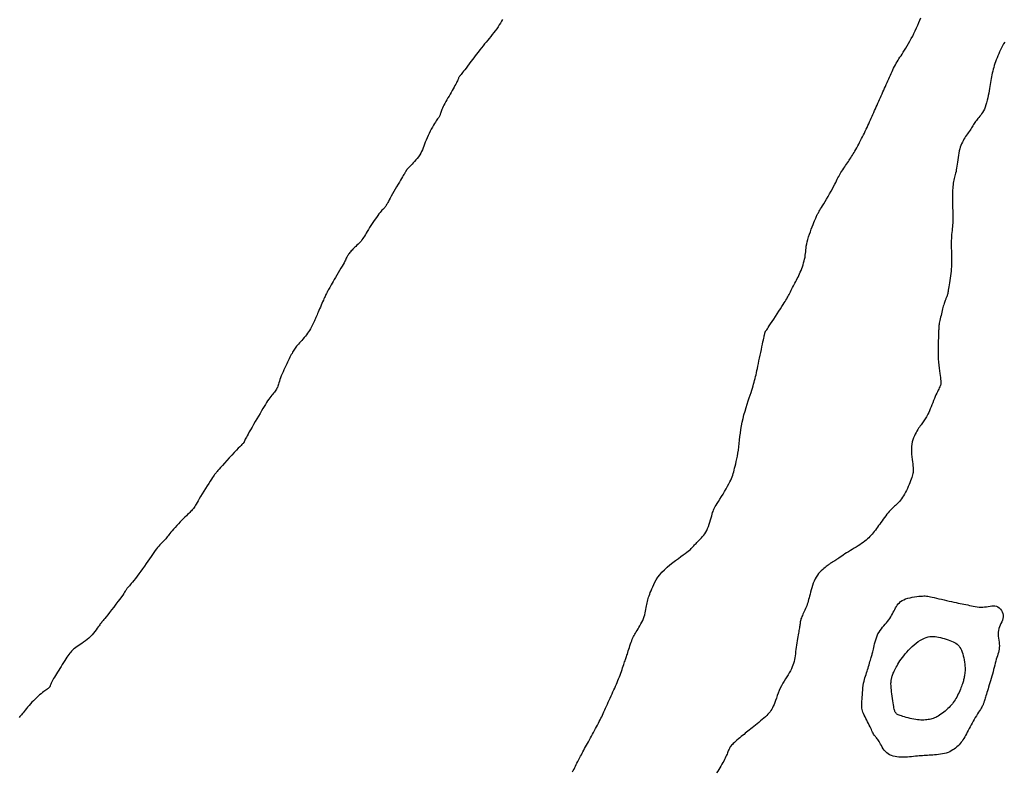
# Model space of a CAD drawing. Header units: millimetres. Extents: x 32690613 to 32693367, y 5343692 to 5344708.
# Tile 543 of 656: x 32692474 to 32692508, y 5344538 to 5344564. Entities that reach past the tile are written whole.
import ezdxf

# ---------------------------------------------------------------- set-up
doc = ezdxf.new("R2010")
doc.units = ezdxf.units.MM
doc.header["$LTSCALE"] = 20
doc.layers.add('02-DGM_HL_492.50', color=92, linetype='Continuous')
doc.layers.add('02-DGM_HL_493.00', color=102, linetype='Continuous')

msp = doc.modelspace()

# ---------------------------------------------------------------- linework, layer by layer
at = {"layer": '02-DGM_HL_492.50', "elevation": 492.5, "flags": 128}
msp.add_lwpolyline([(32692507.649, 5344563.196), (32692507.611, 5344563.133), (32692507.574, 5344563.068), (32692507.539, 5344563.002), (32692507.506, 5344562.935), (32692507.473, 5344562.867), (32692507.443, 5344562.799), (32692507.413, 5344562.73), (32692507.386, 5344562.662), (32692507.36, 5344562.595), (32692507.335, 5344562.528), (32692507.313, 5344562.463), (32692507.291, 5344562.397), (32692507.272, 5344562.333), (32692507.254, 5344562.269), (32692507.237, 5344562.206), (32692507.222, 5344562.142), (32692507.208, 5344562.079), (32692507.196, 5344562.016), (32692507.184, 5344561.953), (32692507.173, 5344561.888), (32692507.162, 5344561.822), (32692507.152, 5344561.755), (32692507.14, 5344561.685), (32692507.128, 5344561.612), (32692507.116, 5344561.536), (32692507.101, 5344561.457), (32692507.085, 5344561.375), (32692507.068, 5344561.293), (32692507.049, 5344561.211), (32692507.028, 5344561.13), (32692507.005, 5344561.053), (32692506.98, 5344560.98), (32692506.953, 5344560.913), (32692506.924, 5344560.853), (32692506.893, 5344560.799), (32692506.861, 5344560.75), (32692506.829, 5344560.706), (32692506.797, 5344560.666), (32692506.766, 5344560.628), (32692506.735, 5344560.592), (32692506.707, 5344560.557), (32692506.68, 5344560.523), (32692506.656, 5344560.488), (32692506.633, 5344560.453), (32692506.61, 5344560.417), (32692506.588, 5344560.381), (32692506.565, 5344560.344), (32692506.542, 5344560.307), (32692506.518, 5344560.269), (32692506.492, 5344560.23), (32692506.464, 5344560.19), (32692506.435, 5344560.149), (32692506.406, 5344560.107), (32692506.376, 5344560.064), (32692506.346, 5344560.021), (32692506.316, 5344559.976), (32692506.286, 5344559.929), (32692506.257, 5344559.882), (32692506.23, 5344559.833), (32692506.203, 5344559.783), (32692506.178, 5344559.729), (32692506.155, 5344559.673), (32692506.133, 5344559.614), (32692506.114, 5344559.551), (32692506.097, 5344559.484), (32692506.082, 5344559.412), (32692506.069, 5344559.338), (32692506.058, 5344559.261), (32692506.047, 5344559.184), (32692506.038, 5344559.107), (32692506.029, 5344559.033), (32692506.019, 5344558.962), (32692506.009, 5344558.897), (32692505.998, 5344558.837), (32692505.987, 5344558.782), (32692505.974, 5344558.731), (32692505.962, 5344558.682), (32692505.949, 5344558.635), (32692505.937, 5344558.589), (32692505.925, 5344558.542), (32692505.914, 5344558.493), (32692505.904, 5344558.441), (32692505.895, 5344558.386), (32692505.887, 5344558.329), (32692505.88, 5344558.27), (32692505.875, 5344558.21), (32692505.87, 5344558.148), (32692505.866, 5344558.086), (32692505.864, 5344558.024), (32692505.862, 5344557.961), (32692505.862, 5344557.898), (32692505.862, 5344557.836), (32692505.863, 5344557.773), (32692505.865, 5344557.711), (32692505.867, 5344557.648), (32692505.869, 5344557.586), (32692505.871, 5344557.524), (32692505.874, 5344557.461), (32692505.876, 5344557.399), (32692505.878, 5344557.336), (32692505.879, 5344557.274), (32692505.879, 5344557.211), (32692505.879, 5344557.149), (32692505.877, 5344557.086), (32692505.874, 5344557.023), (32692505.87, 5344556.961), (32692505.864, 5344556.898), (32692505.857, 5344556.834), (32692505.851, 5344556.77), (32692505.844, 5344556.705), (32692505.837, 5344556.64), (32692505.832, 5344556.573), (32692505.828, 5344556.504), (32692505.825, 5344556.435), (32692505.823, 5344556.364), (32692505.823, 5344556.293), (32692505.824, 5344556.223), (32692505.826, 5344556.153), (32692505.828, 5344556.085), (32692505.83, 5344556.018), (32692505.832, 5344555.954), (32692505.835, 5344555.893), (32692505.837, 5344555.834), (32692505.838, 5344555.776), (32692505.839, 5344555.718), (32692505.838, 5344555.658), (32692505.836, 5344555.597), (32692505.832, 5344555.532), (32692505.827, 5344555.462), (32692505.819, 5344555.387), (32692505.81, 5344555.309), (32692505.799, 5344555.228), (32692505.788, 5344555.147), (32692505.776, 5344555.066), (32692505.764, 5344554.989), (32692505.753, 5344554.916), (32692505.742, 5344554.85), (32692505.733, 5344554.791), (32692505.724, 5344554.739), (32692505.717, 5344554.693), (32692505.709, 5344554.653), (32692505.703, 5344554.619), (32692505.696, 5344554.588), (32692505.689, 5344554.561), (32692505.681, 5344554.537), (32692505.673, 5344554.515), (32692505.664, 5344554.494), (32692505.655, 5344554.474), (32692505.645, 5344554.454), (32692505.635, 5344554.432), (32692505.624, 5344554.409), (32692505.613, 5344554.383), (32692505.602, 5344554.353), (32692505.591, 5344554.319), (32692505.579, 5344554.282), (32692505.567, 5344554.24), (32692505.555, 5344554.195), (32692505.543, 5344554.147), (32692505.53, 5344554.096), (32692505.517, 5344554.043), (32692505.504, 5344553.988), (32692505.49, 5344553.931), (32692505.476, 5344553.874), (32692505.462, 5344553.816), (32692505.449, 5344553.76), (32692505.437, 5344553.705), (32692505.426, 5344553.654), (32692505.417, 5344553.607), (32692505.409, 5344553.565), (32692505.404, 5344553.528), (32692505.401, 5344553.495), (32692505.399, 5344553.464), (32692505.398, 5344553.432), (32692505.397, 5344553.397), (32692505.396, 5344553.356), (32692505.395, 5344553.309), (32692505.393, 5344553.252), (32692505.39, 5344553.183), (32692505.386, 5344553.105), (32692505.382, 5344553.017), (32692505.379, 5344552.923), (32692505.376, 5344552.822), (32692505.374, 5344552.717), (32692505.374, 5344552.61), (32692505.377, 5344552.5), (32692505.383, 5344552.391), (32692505.391, 5344552.284), (32692505.401, 5344552.18), (32692505.412, 5344552.08), (32692505.423, 5344551.985), (32692505.435, 5344551.899), (32692505.446, 5344551.821), (32692505.455, 5344551.753), (32692505.462, 5344551.696), (32692505.468, 5344551.649), (32692505.471, 5344551.61), (32692505.472, 5344551.577), (32692505.47, 5344551.548), (32692505.465, 5344551.522), (32692505.458, 5344551.495), (32692505.448, 5344551.468), (32692505.434, 5344551.437), (32692505.418, 5344551.402), (32692505.399, 5344551.364), (32692505.378, 5344551.322), (32692505.355, 5344551.275), (32692505.331, 5344551.224), (32692505.305, 5344551.168), (32692505.278, 5344551.107), (32692505.251, 5344551.041), (32692505.223, 5344550.971), (32692505.194, 5344550.899), (32692505.166, 5344550.827), (32692505.138, 5344550.755), (32692505.11, 5344550.686), (32692505.083, 5344550.62), (32692505.057, 5344550.561), (32692505.032, 5344550.507), (32692505.008, 5344550.46), (32692504.985, 5344550.418), (32692504.961, 5344550.38), (32692504.939, 5344550.344), (32692504.916, 5344550.311), (32692504.893, 5344550.279), (32692504.869, 5344550.247), (32692504.845, 5344550.215), (32692504.82, 5344550.181), (32692504.795, 5344550.145), (32692504.769, 5344550.108), (32692504.742, 5344550.068), (32692504.714, 5344550.026), (32692504.685, 5344549.981), (32692504.656, 5344549.933), (32692504.626, 5344549.882), (32692504.596, 5344549.826), (32692504.567, 5344549.767), (32692504.54, 5344549.704), (32692504.515, 5344549.637), (32692504.495, 5344549.565), (32692504.479, 5344549.488), (32692504.469, 5344549.407), (32692504.465, 5344549.321), (32692504.466, 5344549.232), (32692504.471, 5344549.142), (32692504.48, 5344549.053), (32692504.49, 5344548.966), (32692504.501, 5344548.884), (32692504.512, 5344548.809), (32692504.521, 5344548.742), (32692504.527, 5344548.684), (32692504.531, 5344548.635), (32692504.532, 5344548.592), (32692504.53, 5344548.553), (32692504.525, 5344548.516), (32692504.518, 5344548.479), (32692504.507, 5344548.439), (32692504.494, 5344548.395), (32692504.478, 5344548.346), (32692504.46, 5344548.29), (32692504.438, 5344548.231), (32692504.415, 5344548.168), (32692504.39, 5344548.104), (32692504.362, 5344548.038), (32692504.333, 5344547.972), (32692504.301, 5344547.907), (32692504.269, 5344547.845), (32692504.235, 5344547.784), (32692504.2, 5344547.727), (32692504.165, 5344547.673), (32692504.129, 5344547.622), (32692504.093, 5344547.574), (32692504.058, 5344547.531), (32692504.023, 5344547.491), (32692503.99, 5344547.456), (32692503.956, 5344547.425), (32692503.923, 5344547.395), (32692503.89, 5344547.366), (32692503.857, 5344547.337), (32692503.822, 5344547.306), (32692503.787, 5344547.272), (32692503.751, 5344547.234), (32692503.712, 5344547.19), (32692503.673, 5344547.143), (32692503.632, 5344547.092), (32692503.59, 5344547.038), (32692503.549, 5344546.982), (32692503.507, 5344546.925), (32692503.467, 5344546.869), (32692503.426, 5344546.813), (32692503.387, 5344546.758), (32692503.349, 5344546.706), (32692503.312, 5344546.655), (32692503.276, 5344546.605), (32692503.239, 5344546.557), (32692503.203, 5344546.51), (32692503.166, 5344546.465), (32692503.129, 5344546.421), (32692503.091, 5344546.377), (32692503.052, 5344546.335), (32692503.012, 5344546.294), (32692502.969, 5344546.253), (32692502.924, 5344546.213), (32692502.877, 5344546.173), (32692502.825, 5344546.133), (32692502.771, 5344546.094), (32692502.712, 5344546.054), (32692502.65, 5344546.014), (32692502.586, 5344545.974), (32692502.52, 5344545.934), (32692502.453, 5344545.895), (32692502.387, 5344545.855), (32692502.323, 5344545.816), (32692502.26, 5344545.778), (32692502.201, 5344545.74), (32692502.145, 5344545.703), (32692502.092, 5344545.667), (32692502.043, 5344545.633), (32692501.998, 5344545.602), (32692501.956, 5344545.573), (32692501.919, 5344545.547), (32692501.887, 5344545.526), (32692501.858, 5344545.507), (32692501.834, 5344545.493), (32692501.813, 5344545.481), (32692501.794, 5344545.471), (32692501.778, 5344545.463), (32692501.763, 5344545.456), (32692501.75, 5344545.448), (32692501.736, 5344545.44), (32692501.722, 5344545.431), (32692501.708, 5344545.421), (32692501.691, 5344545.409), (32692501.673, 5344545.394), (32692501.652, 5344545.378), (32692501.627, 5344545.358), (32692501.599, 5344545.336), (32692501.566, 5344545.31), (32692501.529, 5344545.28), (32692501.487, 5344545.247), (32692501.443, 5344545.21), (32692501.397, 5344545.168), (32692501.35, 5344545.122), (32692501.304, 5344545.071), (32692501.261, 5344545.015), (32692501.22, 5344544.954), (32692501.183, 5344544.887), (32692501.15, 5344544.816), (32692501.121, 5344544.742), (32692501.095, 5344544.666), (32692501.071, 5344544.59), (32692501.05, 5344544.515), (32692501.03, 5344544.441), (32692501.012, 5344544.371), (32692500.996, 5344544.305), (32692500.98, 5344544.242), (32692500.964, 5344544.184), (32692500.949, 5344544.128), (32692500.933, 5344544.074), (32692500.916, 5344544.023), (32692500.899, 5344543.973), (32692500.88, 5344543.923), (32692500.859, 5344543.875), (32692500.837, 5344543.827), (32692500.815, 5344543.78), (32692500.792, 5344543.734), (32692500.771, 5344543.689), (32692500.751, 5344543.646), (32692500.732, 5344543.605), (32692500.717, 5344543.566), (32692500.704, 5344543.529), (32692500.694, 5344543.493), (32692500.686, 5344543.459), (32692500.68, 5344543.426), (32692500.675, 5344543.394), (32692500.671, 5344543.361), (32692500.667, 5344543.327), (32692500.662, 5344543.292), (32692500.657, 5344543.256), (32692500.65, 5344543.217), (32692500.643, 5344543.176), (32692500.635, 5344543.132), (32692500.627, 5344543.085), (32692500.618, 5344543.034), (32692500.608, 5344542.978), (32692500.598, 5344542.918), (32692500.587, 5344542.852), (32692500.576, 5344542.783), (32692500.566, 5344542.71), (32692500.554, 5344542.635), (32692500.543, 5344542.56), (32692500.533, 5344542.484), (32692500.522, 5344542.409), (32692500.512, 5344542.337), (32692500.502, 5344542.267), (32692500.491, 5344542.201), (32692500.48, 5344542.136), (32692500.467, 5344542.073), (32692500.451, 5344542.01), (32692500.431, 5344541.948), (32692500.407, 5344541.886), (32692500.379, 5344541.823), (32692500.344, 5344541.758), (32692500.305, 5344541.692), (32692500.263, 5344541.624), (32692500.218, 5344541.554), (32692500.172, 5344541.481), (32692500.125, 5344541.406), (32692500.08, 5344541.329), (32692500.037, 5344541.248), (32692499.998, 5344541.165), (32692499.961, 5344541.079), (32692499.927, 5344540.993), (32692499.896, 5344540.909), (32692499.866, 5344540.826), (32692499.839, 5344540.747), (32692499.812, 5344540.674), (32692499.786, 5344540.606), (32692499.761, 5344540.547), (32692499.736, 5344540.493), (32692499.709, 5344540.445), (32692499.681, 5344540.401), (32692499.651, 5344540.359), (32692499.617, 5344540.318), (32692499.579, 5344540.278), (32692499.537, 5344540.235), (32692499.489, 5344540.191), (32692499.437, 5344540.144), (32692499.381, 5344540.095), (32692499.323, 5344540.046), (32692499.265, 5344539.997), (32692499.206, 5344539.949), (32692499.148, 5344539.902), (32692499.093, 5344539.857), (32692499.041, 5344539.814), (32692498.991, 5344539.774), (32692498.943, 5344539.735), (32692498.897, 5344539.698), (32692498.852, 5344539.661), (32692498.807, 5344539.625), (32692498.762, 5344539.588), (32692498.716, 5344539.55), (32692498.668, 5344539.511), (32692498.619, 5344539.471), (32692498.571, 5344539.431), (32692498.523, 5344539.392), (32692498.478, 5344539.353), (32692498.436, 5344539.315), (32692498.398, 5344539.28), (32692498.364, 5344539.246), (32692498.336, 5344539.216), (32692498.313, 5344539.188), (32692498.293, 5344539.162), (32692498.277, 5344539.136), (32692498.264, 5344539.11), (32692498.251, 5344539.084), (32692498.239, 5344539.055), (32692498.227, 5344539.025), (32692498.214, 5344538.992), (32692498.199, 5344538.956), (32692498.183, 5344538.916), (32692498.165, 5344538.874), (32692498.145, 5344538.83), (32692498.123, 5344538.782), (32692498.098, 5344538.732), (32692498.071, 5344538.679), (32692498.041, 5344538.624), (32692498.009, 5344538.567), (32692497.976, 5344538.508), (32692497.94, 5344538.449), (32692497.903, 5344538.39), (32692497.866, 5344538.331), (32692497.828, 5344538.273)], dxfattribs=at)
msp.add_lwpolyline([(32692505.655, 5344538.952), (32692505.592, 5344538.934), (32692505.527, 5344538.92), (32692505.46, 5344538.908), (32692505.392, 5344538.899), (32692505.325, 5344538.891), (32692505.259, 5344538.886), (32692505.194, 5344538.881), (32692505.131, 5344538.877), (32692505.071, 5344538.874), (32692505.013, 5344538.871), (32692504.957, 5344538.868), (32692504.902, 5344538.865), (32692504.846, 5344538.861), (32692504.789, 5344538.857), (32692504.731, 5344538.852), (32692504.67, 5344538.846), (32692504.606, 5344538.84), (32692504.54, 5344538.832), (32692504.471, 5344538.825), (32692504.401, 5344538.818), (32692504.329, 5344538.813), (32692504.257, 5344538.809), (32692504.185, 5344538.807), (32692504.114, 5344538.808), (32692504.044, 5344538.811), (32692503.975, 5344538.819), (32692503.908, 5344538.83), (32692503.844, 5344538.846), (32692503.784, 5344538.866), (32692503.726, 5344538.892), (32692503.673, 5344538.923), (32692503.624, 5344538.96), (32692503.581, 5344539.002), (32692503.541, 5344539.05), (32692503.506, 5344539.1), (32692503.474, 5344539.152), (32692503.445, 5344539.204), (32692503.418, 5344539.255), (32692503.393, 5344539.302), (32692503.369, 5344539.344), (32692503.345, 5344539.381), (32692503.323, 5344539.413), (32692503.301, 5344539.44), (32692503.279, 5344539.466), (32692503.258, 5344539.489), (32692503.238, 5344539.513), (32692503.218, 5344539.538), (32692503.199, 5344539.565), (32692503.18, 5344539.595), (32692503.161, 5344539.629), (32692503.142, 5344539.667), (32692503.123, 5344539.707), (32692503.103, 5344539.751), (32692503.081, 5344539.798), (32692503.057, 5344539.847), (32692503.032, 5344539.9), (32692503.004, 5344539.955), (32692502.975, 5344540.012), (32692502.945, 5344540.07), (32692502.915, 5344540.128), (32692502.886, 5344540.185), (32692502.859, 5344540.241), (32692502.836, 5344540.295), (32692502.816, 5344540.345), (32692502.801, 5344540.391), (32692502.79, 5344540.434), (32692502.783, 5344540.477), (32692502.778, 5344540.519), (32692502.777, 5344540.564), (32692502.777, 5344540.612), (32692502.779, 5344540.664), (32692502.782, 5344540.723), (32692502.786, 5344540.79), (32692502.79, 5344540.862), (32692502.795, 5344540.939), (32692502.801, 5344541.019), (32692502.808, 5344541.099), (32692502.816, 5344541.179), (32692502.826, 5344541.257), (32692502.838, 5344541.33), (32692502.852, 5344541.398), (32692502.868, 5344541.462), (32692502.884, 5344541.521), (32692502.902, 5344541.578), (32692502.92, 5344541.632), (32692502.939, 5344541.685), (32692502.958, 5344541.738), (32692502.976, 5344541.792), (32692502.993, 5344541.848), (32692503.01, 5344541.904), (32692503.026, 5344541.96), (32692503.041, 5344542.015), (32692503.055, 5344542.069), (32692503.069, 5344542.119), (32692503.081, 5344542.166), (32692503.093, 5344542.208), (32692503.104, 5344542.245), (32692503.115, 5344542.278), (32692503.125, 5344542.309), (32692503.135, 5344542.34), (32692503.144, 5344542.372), (32692503.154, 5344542.407), (32692503.164, 5344542.447), (32692503.175, 5344542.493), (32692503.187, 5344542.547), (32692503.199, 5344542.607), (32692503.214, 5344542.673), (32692503.23, 5344542.741), (32692503.25, 5344542.811), (32692503.272, 5344542.882), (32692503.298, 5344542.951), (32692503.328, 5344543.017), (32692503.363, 5344543.078), (32692503.402, 5344543.136), (32692503.443, 5344543.19), (32692503.486, 5344543.242), (32692503.53, 5344543.293), (32692503.573, 5344543.342), (32692503.616, 5344543.391), (32692503.656, 5344543.44), (32692503.694, 5344543.491), (32692503.729, 5344543.542), (32692503.761, 5344543.594), (32692503.792, 5344543.646), (32692503.821, 5344543.698), (32692503.849, 5344543.75), (32692503.876, 5344543.801), (32692503.902, 5344543.852), (32692503.929, 5344543.901), (32692503.956, 5344543.948), (32692503.986, 5344543.993), (32692504.019, 5344544.037), (32692504.056, 5344544.077), (32692504.099, 5344544.115), (32692504.149, 5344544.149), (32692504.206, 5344544.18), (32692504.271, 5344544.206), (32692504.343, 5344544.229), (32692504.42, 5344544.249), (32692504.498, 5344544.265), (32692504.576, 5344544.278), (32692504.652, 5344544.289), (32692504.724, 5344544.297), (32692504.788, 5344544.302), (32692504.844, 5344544.306), (32692504.893, 5344544.307), (32692504.937, 5344544.307), (32692504.98, 5344544.304), (32692505.023, 5344544.299), (32692505.069, 5344544.291), (32692505.12, 5344544.281), (32692505.178, 5344544.268), (32692505.246, 5344544.252), (32692505.322, 5344544.234), (32692505.404, 5344544.214), (32692505.49, 5344544.194), (32692505.579, 5344544.173), (32692505.667, 5344544.152), (32692505.755, 5344544.132), (32692505.839, 5344544.114), (32692505.918, 5344544.097), (32692505.992, 5344544.081), (32692506.063, 5344544.067), (32692506.13, 5344544.054), (32692506.196, 5344544.041), (32692506.259, 5344544.028), (32692506.322, 5344544.015), (32692506.385, 5344544.001), (32692506.448, 5344543.987), (32692506.512, 5344543.972), (32692506.577, 5344543.958), (32692506.641, 5344543.946), (32692506.706, 5344543.935), (32692506.771, 5344543.928), (32692506.835, 5344543.925), (32692506.899, 5344543.926), (32692506.963, 5344543.932), (32692507.025, 5344543.942), (32692507.087, 5344543.953), (32692507.147, 5344543.963), (32692507.205, 5344543.971), (32692507.261, 5344543.974), (32692507.315, 5344543.97), (32692507.366, 5344543.957), (32692507.415, 5344543.934), (32692507.459, 5344543.902), (32692507.498, 5344543.862), (32692507.532, 5344543.816), (32692507.559, 5344543.764), (32692507.579, 5344543.709), (32692507.59, 5344543.653), (32692507.591, 5344543.596), (32692507.583, 5344543.539), (32692507.567, 5344543.483), (32692507.544, 5344543.427), (32692507.519, 5344543.371), (32692507.493, 5344543.315), (32692507.468, 5344543.257), (32692507.446, 5344543.197), (32692507.431, 5344543.135), (32692507.424, 5344543.071), (32692507.424, 5344543.005), (32692507.428, 5344542.938), (32692507.436, 5344542.87), (32692507.445, 5344542.803), (32692507.454, 5344542.737), (32692507.461, 5344542.672), (32692507.465, 5344542.61), (32692507.463, 5344542.55), (32692507.456, 5344542.493), (32692507.446, 5344542.437), (32692507.432, 5344542.381), (32692507.415, 5344542.326), (32692507.397, 5344542.269), (32692507.379, 5344542.21), (32692507.36, 5344542.149), (32692507.341, 5344542.084), (32692507.323, 5344542.016), (32692507.305, 5344541.945), (32692507.287, 5344541.872), (32692507.269, 5344541.797), (32692507.25, 5344541.721), (32692507.231, 5344541.645), (32692507.21, 5344541.569), (32692507.189, 5344541.493), (32692507.167, 5344541.418), (32692507.144, 5344541.344), (32692507.121, 5344541.272), (32692507.099, 5344541.203), (32692507.078, 5344541.136), (32692507.057, 5344541.073), (32692507.038, 5344541.014), (32692507.021, 5344540.959), (32692507.006, 5344540.908), (32692506.992, 5344540.861), (32692506.979, 5344540.819), (32692506.968, 5344540.78), (32692506.958, 5344540.745), (32692506.949, 5344540.714), (32692506.941, 5344540.686), (32692506.934, 5344540.661), (32692506.926, 5344540.639), (32692506.918, 5344540.618), (32692506.909, 5344540.596), (32692506.897, 5344540.573), (32692506.883, 5344540.547), (32692506.866, 5344540.517), (32692506.844, 5344540.481), (32692506.819, 5344540.44), (32692506.789, 5344540.393), (32692506.756, 5344540.341), (32692506.72, 5344540.285), (32692506.683, 5344540.226), (32692506.645, 5344540.164), (32692506.607, 5344540.101), (32692506.57, 5344540.038), (32692506.534, 5344539.974), (32692506.499, 5344539.91), (32692506.466, 5344539.847), (32692506.433, 5344539.785), (32692506.402, 5344539.725), (32692506.371, 5344539.666), (32692506.341, 5344539.609), (32692506.312, 5344539.555), (32692506.283, 5344539.503), (32692506.254, 5344539.453), (32692506.224, 5344539.406), (32692506.194, 5344539.361), (32692506.163, 5344539.317), (32692506.13, 5344539.276), (32692506.095, 5344539.235), (32692506.057, 5344539.197), (32692506.017, 5344539.159), (32692505.974, 5344539.123), (32692505.928, 5344539.088), (32692505.879, 5344539.056), (32692505.827, 5344539.025), (32692505.773, 5344538.998), (32692505.715, 5344538.973)], close=True, dxfattribs=at)
at = {"layer": '02-DGM_HL_493.00', "elevation": 493, "flags": 128}
for points in [[(32692490.528, 5344563.971), (32692490.497, 5344563.91), (32692490.462, 5344563.847), (32692490.422, 5344563.783), (32692490.379, 5344563.718), (32692490.333, 5344563.652), (32692490.284, 5344563.585), (32692490.234, 5344563.519), (32692490.183, 5344563.453), (32692490.132, 5344563.388), (32692490.08, 5344563.324), (32692490.028, 5344563.26), (32692489.976, 5344563.197), (32692489.923, 5344563.132), (32692489.869, 5344563.066), (32692489.814, 5344562.998), (32692489.757, 5344562.927), (32692489.698, 5344562.852), (32692489.638, 5344562.773), (32692489.577, 5344562.692), (32692489.515, 5344562.611), (32692489.455, 5344562.53), (32692489.397, 5344562.452), (32692489.342, 5344562.378), (32692489.291, 5344562.31), (32692489.245, 5344562.25), (32692489.206, 5344562.2), (32692489.172, 5344562.157), (32692489.144, 5344562.122), (32692489.12, 5344562.093), (32692489.099, 5344562.069), (32692489.083, 5344562.048), (32692489.069, 5344562.029), (32692489.057, 5344562.011), (32692489.046, 5344561.994), (32692489.037, 5344561.975), (32692489.027, 5344561.955), (32692489.018, 5344561.933), (32692489.006, 5344561.907), (32692488.993, 5344561.879), (32692488.978, 5344561.845), (32692488.959, 5344561.807), (32692488.936, 5344561.763), (32692488.91, 5344561.714), (32692488.881, 5344561.661), (32692488.85, 5344561.605), (32692488.816, 5344561.545), (32692488.781, 5344561.483), (32692488.745, 5344561.42), (32692488.708, 5344561.356), (32692488.672, 5344561.293), (32692488.636, 5344561.229), (32692488.601, 5344561.167), (32692488.568, 5344561.107), (32692488.537, 5344561.05), (32692488.509, 5344560.996), (32692488.485, 5344560.946), (32692488.464, 5344560.9), (32692488.447, 5344560.86), (32692488.435, 5344560.824), (32692488.424, 5344560.792), (32692488.416, 5344560.763), (32692488.409, 5344560.738), (32692488.402, 5344560.714), (32692488.394, 5344560.692), (32692488.384, 5344560.67), (32692488.372, 5344560.649), (32692488.357, 5344560.627), (32692488.339, 5344560.602), (32692488.319, 5344560.576), (32692488.297, 5344560.545), (32692488.271, 5344560.509), (32692488.243, 5344560.467), (32692488.212, 5344560.418), (32692488.178, 5344560.361), (32692488.142, 5344560.298), (32692488.105, 5344560.23), (32692488.068, 5344560.157), (32692488.031, 5344560.082), (32692487.995, 5344560.006), (32692487.961, 5344559.931), (32692487.929, 5344559.857), (32692487.901, 5344559.785), (32692487.875, 5344559.717), (32692487.85, 5344559.651), (32692487.825, 5344559.587), (32692487.8, 5344559.525), (32692487.773, 5344559.465), (32692487.742, 5344559.405), (32692487.708, 5344559.347), (32692487.669, 5344559.289), (32692487.626, 5344559.232), (32692487.581, 5344559.177), (32692487.535, 5344559.125), (32692487.49, 5344559.076), (32692487.447, 5344559.032), (32692487.408, 5344558.992), (32692487.373, 5344558.958), (32692487.345, 5344558.929), (32692487.323, 5344558.907), (32692487.305, 5344558.889), (32692487.292, 5344558.875), (32692487.282, 5344558.864), (32692487.275, 5344558.855), (32692487.27, 5344558.848), (32692487.266, 5344558.842), (32692487.263, 5344558.836), (32692487.259, 5344558.83), (32692487.256, 5344558.824), (32692487.252, 5344558.816), (32692487.247, 5344558.807), (32692487.241, 5344558.797), (32692487.234, 5344558.785), (32692487.226, 5344558.77), (32692487.216, 5344558.753), (32692487.204, 5344558.733), (32692487.189, 5344558.708), (32692487.17, 5344558.679), (32692487.148, 5344558.643), (32692487.122, 5344558.6), (32692487.092, 5344558.549), (32692487.056, 5344558.49), (32692487.016, 5344558.421), (32692486.971, 5344558.346), (32692486.923, 5344558.265), (32692486.875, 5344558.182), (32692486.827, 5344558.1), (32692486.781, 5344558.019), (32692486.738, 5344557.944), (32692486.7, 5344557.875), (32692486.668, 5344557.816), (32692486.641, 5344557.765), (32692486.619, 5344557.722), (32692486.6, 5344557.685), (32692486.583, 5344557.654), (32692486.567, 5344557.626), (32692486.552, 5344557.602), (32692486.535, 5344557.58), (32692486.517, 5344557.559), (32692486.497, 5344557.537), (32692486.475, 5344557.514), (32692486.45, 5344557.489), (32692486.422, 5344557.46), (32692486.391, 5344557.426), (32692486.356, 5344557.385), (32692486.318, 5344557.338), (32692486.277, 5344557.282), (32692486.232, 5344557.22), (32692486.186, 5344557.153), (32692486.138, 5344557.082), (32692486.091, 5344557.01), (32692486.045, 5344556.938), (32692486, 5344556.868), (32692485.959, 5344556.801), (32692485.922, 5344556.74), (32692485.888, 5344556.683), (32692485.857, 5344556.631), (32692485.827, 5344556.582), (32692485.798, 5344556.536), (32692485.77, 5344556.494), (32692485.74, 5344556.453), (32692485.71, 5344556.413), (32692485.677, 5344556.375), (32692485.643, 5344556.338), (32692485.608, 5344556.301), (32692485.572, 5344556.266), (32692485.536, 5344556.231), (32692485.501, 5344556.198), (32692485.467, 5344556.165), (32692485.434, 5344556.134), (32692485.404, 5344556.103), (32692485.376, 5344556.073), (32692485.35, 5344556.044), (32692485.326, 5344556.016), (32692485.304, 5344555.988), (32692485.284, 5344555.961), (32692485.266, 5344555.935), (32692485.25, 5344555.909), (32692485.235, 5344555.883), (32692485.222, 5344555.857), (32692485.208, 5344555.829), (32692485.192, 5344555.797), (32692485.175, 5344555.762), (32692485.154, 5344555.721), (32692485.13, 5344555.673), (32692485.1, 5344555.617), (32692485.064, 5344555.553), (32692485.024, 5344555.482), (32692484.98, 5344555.407), (32692484.934, 5344555.328), (32692484.887, 5344555.249), (32692484.842, 5344555.172), (32692484.798, 5344555.098), (32692484.758, 5344555.031), (32692484.723, 5344554.971), (32692484.692, 5344554.918), (32692484.665, 5344554.871), (32692484.641, 5344554.829), (32692484.62, 5344554.793), (32692484.602, 5344554.76), (32692484.585, 5344554.729), (32692484.57, 5344554.701), (32692484.556, 5344554.674), (32692484.542, 5344554.647), (32692484.529, 5344554.619), (32692484.515, 5344554.59), (32692484.5, 5344554.559), (32692484.484, 5344554.524), (32692484.467, 5344554.485), (32692484.447, 5344554.441), (32692484.425, 5344554.391), (32692484.402, 5344554.337), (32692484.377, 5344554.28), (32692484.351, 5344554.221), (32692484.325, 5344554.161), (32692484.299, 5344554.101), (32692484.274, 5344554.044), (32692484.251, 5344553.99), (32692484.23, 5344553.94), (32692484.21, 5344553.894), (32692484.191, 5344553.85), (32692484.173, 5344553.809), (32692484.155, 5344553.769), (32692484.138, 5344553.73), (32692484.12, 5344553.689), (32692484.101, 5344553.648), (32692484.081, 5344553.605), (32692484.06, 5344553.56), (32692484.037, 5344553.513), (32692484.012, 5344553.465), (32692483.985, 5344553.416), (32692483.955, 5344553.366), (32692483.923, 5344553.316), (32692483.889, 5344553.266), (32692483.851, 5344553.216), (32692483.812, 5344553.167), (32692483.771, 5344553.118), (32692483.729, 5344553.071), (32692483.688, 5344553.024), (32692483.648, 5344552.98), (32692483.61, 5344552.938), (32692483.575, 5344552.898), (32692483.543, 5344552.86), (32692483.514, 5344552.824), (32692483.488, 5344552.79), (32692483.464, 5344552.757), (32692483.442, 5344552.723), (32692483.42, 5344552.689), (32692483.399, 5344552.655), (32692483.378, 5344552.618), (32692483.357, 5344552.579), (32692483.334, 5344552.538), (32692483.311, 5344552.494), (32692483.287, 5344552.448), (32692483.262, 5344552.397), (32692483.235, 5344552.344), (32692483.207, 5344552.286), (32692483.178, 5344552.224), (32692483.147, 5344552.159), (32692483.115, 5344552.09), (32692483.083, 5344552.02), (32692483.052, 5344551.949), (32692483.022, 5344551.878), (32692482.993, 5344551.81), (32692482.967, 5344551.745), (32692482.945, 5344551.685), (32692482.926, 5344551.631), (32692482.91, 5344551.581), (32692482.896, 5344551.536), (32692482.884, 5344551.495), (32692482.872, 5344551.458), (32692482.859, 5344551.422), (32692482.844, 5344551.389), (32692482.827, 5344551.356), (32692482.807, 5344551.324), (32692482.783, 5344551.292), (32692482.757, 5344551.26), (32692482.728, 5344551.226), (32692482.698, 5344551.19), (32692482.666, 5344551.152), (32692482.632, 5344551.11), (32692482.597, 5344551.065), (32692482.562, 5344551.016), (32692482.526, 5344550.962), (32692482.488, 5344550.904), (32692482.449, 5344550.841), (32692482.408, 5344550.772), (32692482.364, 5344550.699), (32692482.318, 5344550.619), (32692482.268, 5344550.534), (32692482.215, 5344550.444), (32692482.16, 5344550.349), (32692482.105, 5344550.253), (32692482.049, 5344550.158), (32692481.996, 5344550.066), (32692481.946, 5344549.979), (32692481.9, 5344549.9), (32692481.861, 5344549.83), (32692481.828, 5344549.772), (32692481.802, 5344549.725), (32692481.781, 5344549.686), (32692481.765, 5344549.656), (32692481.753, 5344549.632), (32692481.745, 5344549.614), (32692481.738, 5344549.6), (32692481.733, 5344549.588), (32692481.73, 5344549.577), (32692481.726, 5344549.568), (32692481.723, 5344549.559), (32692481.721, 5344549.552), (32692481.718, 5344549.545), (32692481.715, 5344549.539), (32692481.712, 5344549.534), (32692481.709, 5344549.529), (32692481.704, 5344549.524), (32692481.698, 5344549.518), (32692481.688, 5344549.508), (32692481.672, 5344549.494), (32692481.65, 5344549.472), (32692481.619, 5344549.441), (32692481.578, 5344549.399), (32692481.526, 5344549.344), (32692481.461, 5344549.276), (32692481.386, 5344549.196), (32692481.305, 5344549.109), (32692481.221, 5344549.018), (32692481.137, 5344548.927), (32692481.057, 5344548.84), (32692480.983, 5344548.759), (32692480.92, 5344548.689), (32692480.87, 5344548.632), (32692480.832, 5344548.588), (32692480.803, 5344548.554), (32692480.784, 5344548.529), (32692480.77, 5344548.512), (32692480.762, 5344548.5), (32692480.756, 5344548.492), (32692480.752, 5344548.486), (32692480.747, 5344548.48), (32692480.741, 5344548.472), (32692480.732, 5344548.461), (32692480.72, 5344548.445), (32692480.704, 5344548.422), (32692480.681, 5344548.391), (32692480.653, 5344548.349), (32692480.617, 5344548.295), (32692480.573, 5344548.227), (32692480.523, 5344548.149), (32692480.468, 5344548.063), (32692480.411, 5344547.972), (32692480.353, 5344547.88), (32692480.297, 5344547.789), (32692480.244, 5344547.702), (32692480.196, 5344547.623), (32692480.156, 5344547.554), (32692480.122, 5344547.495), (32692480.092, 5344547.443), (32692480.067, 5344547.399), (32692480.045, 5344547.36), (32692480.023, 5344547.326), (32692480.003, 5344547.295), (32692479.981, 5344547.267), (32692479.958, 5344547.24), (32692479.932, 5344547.212), (32692479.903, 5344547.184), (32692479.872, 5344547.155), (32692479.837, 5344547.122), (32692479.798, 5344547.086), (32692479.756, 5344547.046), (32692479.709, 5344547), (32692479.657, 5344546.948), (32692479.602, 5344546.892), (32692479.545, 5344546.832), (32692479.487, 5344546.769), (32692479.429, 5344546.707), (32692479.374, 5344546.645), (32692479.322, 5344546.586), (32692479.274, 5344546.53), (32692479.232, 5344546.48), (32692479.195, 5344546.434), (32692479.162, 5344546.392), (32692479.133, 5344546.354), (32692479.106, 5344546.32), (32692479.08, 5344546.287), (32692479.055, 5344546.257), (32692479.03, 5344546.229), (32692479.003, 5344546.201), (32692478.976, 5344546.174), (32692478.947, 5344546.146), (32692478.916, 5344546.117), (32692478.884, 5344546.084), (32692478.85, 5344546.049), (32692478.815, 5344546.008), (32692478.777, 5344545.963), (32692478.737, 5344545.911), (32692478.695, 5344545.854), (32692478.651, 5344545.791), (32692478.604, 5344545.724), (32692478.554, 5344545.652), (32692478.502, 5344545.575), (32692478.448, 5344545.495), (32692478.39, 5344545.412), (32692478.329, 5344545.326), (32692478.267, 5344545.238), (32692478.204, 5344545.151), (32692478.142, 5344545.066), (32692478.081, 5344544.985), (32692478.024, 5344544.909), (32692477.97, 5344544.841), (32692477.923, 5344544.781), (32692477.881, 5344544.731), (32692477.846, 5344544.69), (32692477.816, 5344544.656), (32692477.791, 5344544.629), (32692477.769, 5344544.607), (32692477.752, 5344544.588), (32692477.737, 5344544.571), (32692477.724, 5344544.555), (32692477.713, 5344544.539), (32692477.701, 5344544.52), (32692477.688, 5344544.497), (32692477.672, 5344544.469), (32692477.651, 5344544.435), (32692477.623, 5344544.392), (32692477.587, 5344544.339), (32692477.542, 5344544.275), (32692477.486, 5344544.199), (32692477.422, 5344544.114), (32692477.353, 5344544.023), (32692477.281, 5344543.929), (32692477.208, 5344543.836), (32692477.139, 5344543.748), (32692477.075, 5344543.667), (32692477.02, 5344543.598), (32692476.976, 5344543.543), (32692476.941, 5344543.501), (32692476.916, 5344543.47), (32692476.897, 5344543.448), (32692476.884, 5344543.433), (32692476.876, 5344543.424), (32692476.871, 5344543.418), (32692476.867, 5344543.414), (32692476.864, 5344543.41), (32692476.86, 5344543.405), (32692476.855, 5344543.397), (32692476.848, 5344543.387), (32692476.838, 5344543.372), (32692476.824, 5344543.353), (32692476.806, 5344543.327), (32692476.783, 5344543.294), (32692476.755, 5344543.254), (32692476.721, 5344543.208), (32692476.682, 5344543.156), (32692476.639, 5344543.101), (32692476.592, 5344543.043), (32692476.542, 5344542.985), (32692476.488, 5344542.929), (32692476.432, 5344542.874), (32692476.374, 5344542.823), (32692476.315, 5344542.776), (32692476.256, 5344542.732), (32692476.198, 5344542.69), (32692476.141, 5344542.652), (32692476.087, 5344542.616), (32692476.036, 5344542.583), (32692475.99, 5344542.551), (32692475.948, 5344542.52), (32692475.911, 5344542.49), (32692475.877, 5344542.46), (32692475.846, 5344542.429), (32692475.815, 5344542.395), (32692475.785, 5344542.358), (32692475.754, 5344542.317), (32692475.721, 5344542.271), (32692475.686, 5344542.22), (32692475.649, 5344542.163), (32692475.61, 5344542.102), (32692475.57, 5344542.038), (32692475.529, 5344541.972), (32692475.487, 5344541.906), (32692475.446, 5344541.84), (32692475.406, 5344541.775), (32692475.367, 5344541.712), (32692475.33, 5344541.651), (32692475.295, 5344541.594), (32692475.262, 5344541.54), (32692475.232, 5344541.489), (32692475.205, 5344541.443), (32692475.182, 5344541.4), (32692475.163, 5344541.362), (32692475.148, 5344541.329), (32692475.136, 5344541.3), (32692475.127, 5344541.275), (32692475.12, 5344541.253), (32692475.114, 5344541.235), (32692475.108, 5344541.219), (32692475.102, 5344541.205), (32692475.095, 5344541.193), (32692475.086, 5344541.182), (32692475.074, 5344541.172), (32692475.06, 5344541.161), (32692475.043, 5344541.149), (32692475.022, 5344541.136), (32692474.997, 5344541.119), (32692474.968, 5344541.099), (32692474.934, 5344541.075), (32692474.895, 5344541.046), (32692474.852, 5344541.012), (32692474.805, 5344540.974), (32692474.756, 5344540.932), (32692474.705, 5344540.887), (32692474.652, 5344540.839), (32692474.599, 5344540.789), (32692474.546, 5344540.736), (32692474.494, 5344540.682), (32692474.443, 5344540.627), (32692474.394, 5344540.572), (32692474.347, 5344540.517), (32692474.303, 5344540.465), (32692474.262, 5344540.415), (32692474.225, 5344540.368), (32692474.191, 5344540.326), (32692474.161, 5344540.288), (32692474.134, 5344540.254), (32692474.109, 5344540.223), (32692474.085, 5344540.194), (32692474.06, 5344540.166)], [(32692492.917, 5344538.306), (32692492.943, 5344538.353), (32692492.969, 5344538.402), (32692492.994, 5344538.453), (32692493.02, 5344538.505), (32692493.045, 5344538.557), (32692493.07, 5344538.608), (32692493.094, 5344538.658), (32692493.119, 5344538.707), (32692493.143, 5344538.755), (32692493.167, 5344538.802), (32692493.192, 5344538.849), (32692493.218, 5344538.896), (32692493.244, 5344538.945), (32692493.271, 5344538.994), (32692493.3, 5344539.046), (32692493.33, 5344539.101), (32692493.361, 5344539.158), (32692493.393, 5344539.217), (32692493.426, 5344539.277), (32692493.46, 5344539.339), (32692493.495, 5344539.402), (32692493.529, 5344539.466), (32692493.564, 5344539.529), (32692493.599, 5344539.593), (32692493.634, 5344539.657), (32692493.669, 5344539.72), (32692493.702, 5344539.783), (32692493.736, 5344539.845), (32692493.768, 5344539.906), (32692493.799, 5344539.965), (32692493.829, 5344540.023), (32692493.857, 5344540.08), (32692493.884, 5344540.136), (32692493.911, 5344540.191), (32692493.937, 5344540.247), (32692493.963, 5344540.303), (32692493.989, 5344540.36), (32692494.016, 5344540.42), (32692494.044, 5344540.482), (32692494.074, 5344540.547), (32692494.104, 5344540.615), (32692494.136, 5344540.685), (32692494.168, 5344540.755), (32692494.2, 5344540.826), (32692494.232, 5344540.898), (32692494.264, 5344540.968), (32692494.295, 5344541.037), (32692494.325, 5344541.104), (32692494.354, 5344541.169), (32692494.383, 5344541.233), (32692494.411, 5344541.296), (32692494.437, 5344541.358), (32692494.463, 5344541.42), (32692494.489, 5344541.483), (32692494.513, 5344541.546), (32692494.537, 5344541.61), (32692494.56, 5344541.674), (32692494.582, 5344541.737), (32692494.604, 5344541.799), (32692494.624, 5344541.859), (32692494.643, 5344541.916), (32692494.661, 5344541.969), (32692494.677, 5344542.017), (32692494.692, 5344542.06), (32692494.706, 5344542.099), (32692494.719, 5344542.136), (32692494.732, 5344542.171), (32692494.744, 5344542.207), (32692494.757, 5344542.244), (32692494.771, 5344542.284), (32692494.786, 5344542.329), (32692494.801, 5344542.379), (32692494.818, 5344542.434), (32692494.836, 5344542.492), (32692494.855, 5344542.552), (32692494.875, 5344542.613), (32692494.895, 5344542.672), (32692494.915, 5344542.729), (32692494.935, 5344542.783), (32692494.955, 5344542.833), (32692494.975, 5344542.878), (32692494.996, 5344542.921), (32692495.018, 5344542.962), (32692495.041, 5344543.003), (32692495.065, 5344543.045), (32692495.091, 5344543.088), (32692495.119, 5344543.134), (32692495.15, 5344543.184), (32692495.182, 5344543.238), (32692495.215, 5344543.294), (32692495.247, 5344543.353), (32692495.279, 5344543.414), (32692495.309, 5344543.476), (32692495.337, 5344543.539), (32692495.36, 5344543.603), (32692495.38, 5344543.666), (32692495.396, 5344543.729), (32692495.41, 5344543.79), (32692495.421, 5344543.851), (32692495.43, 5344543.91), (32692495.439, 5344543.967), (32692495.448, 5344544.022), (32692495.457, 5344544.075), (32692495.468, 5344544.124), (32692495.48, 5344544.172), (32692495.494, 5344544.219), (32692495.51, 5344544.267), (32692495.528, 5344544.316), (32692495.547, 5344544.368), (32692495.569, 5344544.423), (32692495.593, 5344544.484), (32692495.62, 5344544.551), (32692495.65, 5344544.622), (32692495.685, 5344544.698), (32692495.725, 5344544.778), (32692495.772, 5344544.861), (32692495.827, 5344544.945), (32692495.89, 5344545.03), (32692495.963, 5344545.116), (32692496.047, 5344545.201), (32692496.138, 5344545.285), (32692496.235, 5344545.366), (32692496.333, 5344545.444), (32692496.431, 5344545.518), (32692496.526, 5344545.587), (32692496.614, 5344545.65), (32692496.692, 5344545.706), (32692496.759, 5344545.755), (32692496.816, 5344545.798), (32692496.863, 5344545.835), (32692496.902, 5344545.868), (32692496.935, 5344545.897), (32692496.963, 5344545.924), (32692496.988, 5344545.949), (32692497.011, 5344545.973), (32692497.034, 5344545.998), (32692497.056, 5344546.023), (32692497.079, 5344546.048), (32692497.102, 5344546.075), (32692497.127, 5344546.102), (32692497.153, 5344546.13), (32692497.181, 5344546.159), (32692497.211, 5344546.19), (32692497.243, 5344546.222), (32692497.278, 5344546.256), (32692497.314, 5344546.292), (32692497.351, 5344546.332), (32692497.388, 5344546.376), (32692497.424, 5344546.425), (32692497.459, 5344546.479), (32692497.492, 5344546.54), (32692497.523, 5344546.607), (32692497.552, 5344546.679), (32692497.578, 5344546.753), (32692497.602, 5344546.829), (32692497.624, 5344546.903), (32692497.644, 5344546.974), (32692497.662, 5344547.04), (32692497.678, 5344547.099), (32692497.693, 5344547.15), (32692497.707, 5344547.194), (32692497.721, 5344547.234), (32692497.738, 5344547.272), (32692497.757, 5344547.312), (32692497.781, 5344547.356), (32692497.81, 5344547.406), (32692497.846, 5344547.464), (32692497.889, 5344547.534), (32692497.938, 5344547.612), (32692497.991, 5344547.697), (32692498.046, 5344547.785), (32692498.101, 5344547.875), (32692498.154, 5344547.964), (32692498.204, 5344548.049), (32692498.248, 5344548.127), (32692498.284, 5344548.197), (32692498.315, 5344548.261), (32692498.34, 5344548.319), (32692498.361, 5344548.374), (32692498.379, 5344548.427), (32692498.395, 5344548.481), (32692498.41, 5344548.537), (32692498.426, 5344548.598), (32692498.443, 5344548.664), (32692498.461, 5344548.736), (32692498.48, 5344548.814), (32692498.499, 5344548.897), (32692498.518, 5344548.986), (32692498.536, 5344549.08), (32692498.553, 5344549.179), (32692498.569, 5344549.283), (32692498.584, 5344549.392), (32692498.597, 5344549.505), (32692498.61, 5344549.622), (32692498.624, 5344549.741), (32692498.639, 5344549.863), (32692498.656, 5344549.987), (32692498.676, 5344550.112), (32692498.7, 5344550.238), (32692498.729, 5344550.364), (32692498.761, 5344550.489), (32692498.796, 5344550.612), (32692498.832, 5344550.732), (32692498.869, 5344550.848), (32692498.905, 5344550.958), (32692498.94, 5344551.062), (32692498.973, 5344551.158), (32692499.002, 5344551.245), (32692499.028, 5344551.326), (32692499.051, 5344551.4), (32692499.072, 5344551.469), (32692499.091, 5344551.535), (32692499.108, 5344551.598), (32692499.125, 5344551.66), (32692499.14, 5344551.723), (32692499.156, 5344551.787), (32692499.171, 5344551.853), (32692499.187, 5344551.922), (32692499.202, 5344551.994), (32692499.219, 5344552.069), (32692499.236, 5344552.149), (32692499.253, 5344552.233), (32692499.272, 5344552.323), (32692499.292, 5344552.418), (32692499.312, 5344552.516), (32692499.333, 5344552.616), (32692499.354, 5344552.714), (32692499.374, 5344552.809), (32692499.392, 5344552.897), (32692499.409, 5344552.977), (32692499.424, 5344553.046), (32692499.436, 5344553.103), (32692499.446, 5344553.148), (32692499.453, 5344553.183), (32692499.459, 5344553.21), (32692499.464, 5344553.23), (32692499.467, 5344553.245), (32692499.47, 5344553.256), (32692499.472, 5344553.265), (32692499.473, 5344553.273), (32692499.475, 5344553.28), (32692499.477, 5344553.287), (32692499.479, 5344553.294), (32692499.481, 5344553.3), (32692499.483, 5344553.307), (32692499.486, 5344553.313), (32692499.489, 5344553.32), (32692499.493, 5344553.326), (32692499.498, 5344553.335), (32692499.506, 5344553.347), (32692499.518, 5344553.364), (32692499.535, 5344553.388), (32692499.557, 5344553.42), (32692499.585, 5344553.463), (32692499.622, 5344553.518), (32692499.667, 5344553.585), (32692499.718, 5344553.663), (32692499.775, 5344553.749), (32692499.834, 5344553.838), (32692499.894, 5344553.93), (32692499.952, 5344554.019), (32692500.007, 5344554.104), (32692500.056, 5344554.18), (32692500.099, 5344554.247), (32692500.135, 5344554.304), (32692500.166, 5344554.354), (32692500.193, 5344554.398), (32692500.216, 5344554.438), (32692500.238, 5344554.476), (32692500.258, 5344554.513), (32692500.279, 5344554.552), (32692500.3, 5344554.593), (32692500.322, 5344554.637), (32692500.345, 5344554.683), (32692500.369, 5344554.731), (32692500.394, 5344554.78), (32692500.419, 5344554.83), (32692500.445, 5344554.88), (32692500.471, 5344554.93), (32692500.497, 5344554.98), (32692500.523, 5344555.03), (32692500.55, 5344555.08), (32692500.576, 5344555.131), (32692500.602, 5344555.183), (32692500.628, 5344555.236), (32692500.654, 5344555.291), (32692500.68, 5344555.349), (32692500.705, 5344555.41), (32692500.73, 5344555.473), (32692500.753, 5344555.537), (32692500.775, 5344555.602), (32692500.795, 5344555.668), (32692500.813, 5344555.734), (32692500.829, 5344555.799), (32692500.841, 5344555.863), (32692500.85, 5344555.925), (32692500.858, 5344555.986), (32692500.864, 5344556.048), (32692500.87, 5344556.11), (32692500.877, 5344556.174), (32692500.886, 5344556.242), (32692500.899, 5344556.313), (32692500.915, 5344556.388), (32692500.937, 5344556.47), (32692500.963, 5344556.555), (32692500.992, 5344556.642), (32692501.023, 5344556.729), (32692501.054, 5344556.814), (32692501.086, 5344556.895), (32692501.116, 5344556.971), (32692501.143, 5344557.039), (32692501.167, 5344557.098), (32692501.188, 5344557.148), (32692501.206, 5344557.191), (32692501.221, 5344557.228), (32692501.235, 5344557.26), (32692501.248, 5344557.287), (32692501.26, 5344557.312), (32692501.272, 5344557.334), (32692501.283, 5344557.356), (32692501.296, 5344557.378), (32692501.311, 5344557.403), (32692501.328, 5344557.431), (32692501.349, 5344557.465), (32692501.373, 5344557.505), (32692501.403, 5344557.554), (32692501.438, 5344557.612), (32692501.479, 5344557.682), (32692501.525, 5344557.76), (32692501.574, 5344557.845), (32692501.625, 5344557.933), (32692501.677, 5344558.023), (32692501.727, 5344558.111), (32692501.774, 5344558.196), (32692501.817, 5344558.275), (32692501.854, 5344558.346), (32692501.887, 5344558.409), (32692501.915, 5344558.466), (32692501.941, 5344558.518), (32692501.965, 5344558.566), (32692501.989, 5344558.612), (32692502.013, 5344558.657), (32692502.038, 5344558.702), (32692502.066, 5344558.749), (32692502.096, 5344558.796), (32692502.127, 5344558.844), (32692502.16, 5344558.893), (32692502.193, 5344558.941), (32692502.226, 5344558.988), (32692502.258, 5344559.035), (32692502.289, 5344559.08), (32692502.319, 5344559.123), (32692502.347, 5344559.165), (32692502.374, 5344559.207), (32692502.401, 5344559.249), (32692502.428, 5344559.291), (32692502.455, 5344559.335), (32692502.482, 5344559.381), (32692502.511, 5344559.43), (32692502.541, 5344559.481), (32692502.572, 5344559.536), (32692502.604, 5344559.594), (32692502.637, 5344559.653), (32692502.67, 5344559.715), (32692502.703, 5344559.777), (32692502.737, 5344559.841), (32692502.77, 5344559.904), (32692502.802, 5344559.968), (32692502.834, 5344560.032), (32692502.865, 5344560.096), (32692502.896, 5344560.159), (32692502.926, 5344560.223), (32692502.956, 5344560.287), (32692502.985, 5344560.351), (32692503.014, 5344560.414), (32692503.043, 5344560.478), (32692503.071, 5344560.542), (32692503.099, 5344560.605), (32692503.127, 5344560.669), (32692503.155, 5344560.732), (32692503.183, 5344560.796), (32692503.211, 5344560.86), (32692503.238, 5344560.923), (32692503.267, 5344560.987), (32692503.295, 5344561.051), (32692503.323, 5344561.114), (32692503.352, 5344561.178), (32692503.381, 5344561.242), (32692503.409, 5344561.305), (32692503.438, 5344561.369), (32692503.467, 5344561.433), (32692503.496, 5344561.496), (32692503.524, 5344561.56), (32692503.553, 5344561.624), (32692503.582, 5344561.687), (32692503.61, 5344561.751), (32692503.639, 5344561.815), (32692503.667, 5344561.878), (32692503.695, 5344561.942), (32692503.723, 5344562.006), (32692503.751, 5344562.069), (32692503.778, 5344562.131), (32692503.806, 5344562.193), (32692503.834, 5344562.253), (32692503.862, 5344562.312), (32692503.891, 5344562.369), (32692503.92, 5344562.423), (32692503.949, 5344562.475), (32692503.979, 5344562.526), (32692504.011, 5344562.576), (32692504.043, 5344562.626), (32692504.077, 5344562.678), (32692504.113, 5344562.732), (32692504.151, 5344562.789), (32692504.191, 5344562.851), (32692504.233, 5344562.918), (32692504.277, 5344562.989), (32692504.323, 5344563.065), (32692504.369, 5344563.145), (32692504.417, 5344563.228), (32692504.464, 5344563.314), (32692504.51, 5344563.403), (32692504.555, 5344563.494), (32692504.599, 5344563.586), (32692504.641, 5344563.678), (32692504.681, 5344563.77), (32692504.718, 5344563.859), (32692504.753, 5344563.945), (32692504.785, 5344564.025)]]:
    msp.add_lwpolyline(points, dxfattribs=at)
msp.add_lwpolyline([(32692505.394, 5344542.901), (32692505.458, 5344542.888), (32692505.524, 5344542.872), (32692505.589, 5344542.855), (32692505.655, 5344542.836), (32692505.719, 5344542.816), (32692505.78, 5344542.794), (32692505.838, 5344542.771), (32692505.892, 5344542.747), (32692505.941, 5344542.721), (32692505.986, 5344542.694), (32692506.026, 5344542.664), (32692506.061, 5344542.631), (32692506.094, 5344542.595), (32692506.123, 5344542.553), (32692506.15, 5344542.507), (32692506.174, 5344542.455), (32692506.197, 5344542.396), (32692506.218, 5344542.332), (32692506.236, 5344542.265), (32692506.252, 5344542.195), (32692506.266, 5344542.125), (32692506.278, 5344542.055), (32692506.287, 5344541.987), (32692506.293, 5344541.922), (32692506.296, 5344541.862), (32692506.297, 5344541.807), (32692506.296, 5344541.755), (32692506.292, 5344541.708), (32692506.288, 5344541.664), (32692506.282, 5344541.623), (32692506.275, 5344541.585), (32692506.269, 5344541.549), (32692506.262, 5344541.515), (32692506.254, 5344541.483), (32692506.246, 5344541.451), (32692506.238, 5344541.419), (32692506.228, 5344541.385), (32692506.217, 5344541.35), (32692506.205, 5344541.312), (32692506.19, 5344541.271), (32692506.174, 5344541.226), (32692506.156, 5344541.177), (32692506.136, 5344541.126), (32692506.114, 5344541.073), (32692506.091, 5344541.019), (32692506.066, 5344540.965), (32692506.04, 5344540.912), (32692506.013, 5344540.86), (32692505.986, 5344540.811), (32692505.957, 5344540.764), (32692505.927, 5344540.718), (32692505.895, 5344540.674), (32692505.862, 5344540.631), (32692505.826, 5344540.589), (32692505.789, 5344540.547), (32692505.749, 5344540.506), (32692505.707, 5344540.465), (32692505.662, 5344540.424), (32692505.616, 5344540.384), (32692505.57, 5344540.345), (32692505.522, 5344540.308), (32692505.475, 5344540.273), (32692505.428, 5344540.242), (32692505.382, 5344540.213), (32692505.337, 5344540.188), (32692505.294, 5344540.166), (32692505.251, 5344540.148), (32692505.209, 5344540.132), (32692505.167, 5344540.119), (32692505.124, 5344540.108), (32692505.081, 5344540.099), (32692505.037, 5344540.091), (32692504.992, 5344540.085), (32692504.945, 5344540.08), (32692504.896, 5344540.077), (32692504.846, 5344540.076), (32692504.793, 5344540.077), (32692504.737, 5344540.08), (32692504.679, 5344540.085), (32692504.617, 5344540.093), (32692504.553, 5344540.104), (32692504.487, 5344540.117), (32692504.42, 5344540.132), (32692504.354, 5344540.148), (32692504.29, 5344540.165), (32692504.23, 5344540.182), (32692504.175, 5344540.199), (32692504.125, 5344540.215), (32692504.083, 5344540.23), (32692504.048, 5344540.244), (32692504.019, 5344540.257), (32692503.994, 5344540.27), (32692503.975, 5344540.282), (32692503.958, 5344540.294), (32692503.945, 5344540.306), (32692503.933, 5344540.319), (32692503.923, 5344540.332), (32692503.914, 5344540.347), (32692503.906, 5344540.365), (32692503.897, 5344540.387), (32692503.889, 5344540.414), (32692503.881, 5344540.447), (32692503.873, 5344540.489), (32692503.864, 5344540.539), (32692503.854, 5344540.598), (32692503.843, 5344540.665), (32692503.832, 5344540.737), (32692503.821, 5344540.813), (32692503.811, 5344540.889), (32692503.801, 5344540.965), (32692503.792, 5344541.036), (32692503.785, 5344541.102), (32692503.779, 5344541.161), (32692503.775, 5344541.212), (32692503.773, 5344541.257), (32692503.771, 5344541.297), (32692503.771, 5344541.332), (32692503.772, 5344541.363), (32692503.774, 5344541.392), (32692503.777, 5344541.419), (32692503.78, 5344541.445), (32692503.784, 5344541.47), (32692503.789, 5344541.496), (32692503.795, 5344541.521), (32692503.802, 5344541.548), (32692503.811, 5344541.576), (32692503.821, 5344541.605), (32692503.833, 5344541.637), (32692503.847, 5344541.672), (32692503.863, 5344541.709), (32692503.881, 5344541.748), (32692503.901, 5344541.79), (32692503.924, 5344541.834), (32692503.949, 5344541.881), (32692503.977, 5344541.93), (32692504.007, 5344541.982), (32692504.041, 5344542.036), (32692504.077, 5344542.091), (32692504.116, 5344542.149), (32692504.159, 5344542.208), (32692504.206, 5344542.268), (32692504.256, 5344542.33), (32692504.309, 5344542.392), (32692504.367, 5344542.455), (32692504.43, 5344542.518), (32692504.495, 5344542.58), (32692504.563, 5344542.64), (32692504.632, 5344542.697), (32692504.702, 5344542.75), (32692504.772, 5344542.797), (32692504.841, 5344542.838), (32692504.908, 5344542.872), (32692504.972, 5344542.897), (32692505.034, 5344542.914), (32692505.094, 5344542.925), (32692505.153, 5344542.929), (32692505.212, 5344542.928), (32692505.272, 5344542.922), (32692505.332, 5344542.913)], close=True, dxfattribs=at)

doc.saveas('drawing.dxf')
